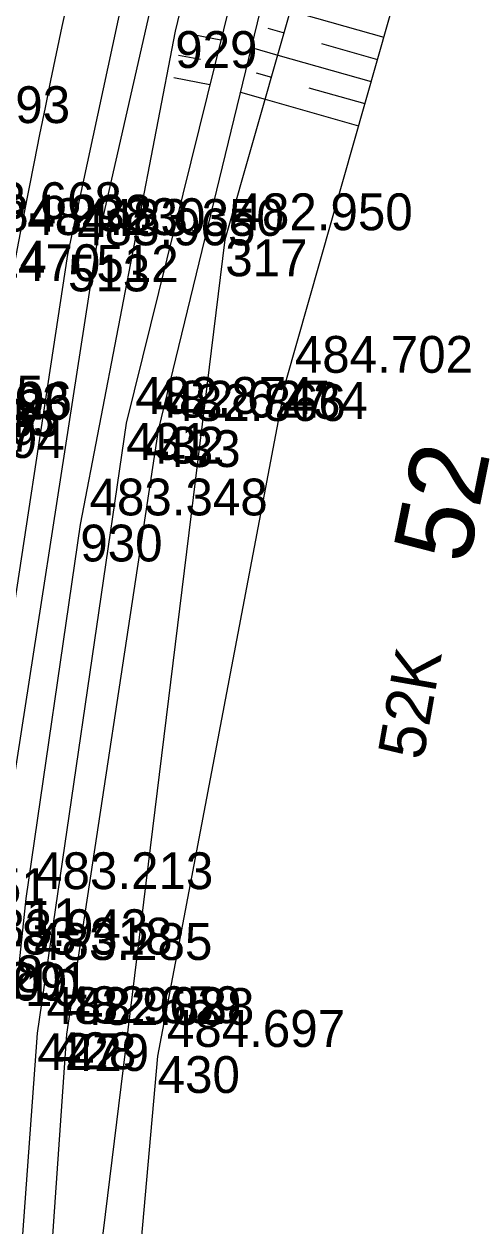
# Model space of a CAD drawing. Extents: x -874038 to -859694, y -1059487 to -1049069.
# Drawn here: x -866873.81 to -866859.07, y -1050811.61 to -1050772.45 of the extents above; entities that cross this region are included whole.
import ezdxf

# ---------------------------------------------------------------- set-up
doc = ezdxf.new("R2010")
doc.units = 0
for name, color, linetype in [('Vrstva 1', 7, 'Continuous'), ('Vrstva 11', 7, 'Continuous'), ('Vrstva 13', 7, 'Continuous'), ('Vrstva 23', 7, 'Continuous'), ('Vrstva 36', 7, 'Continuous'), ('Vrstva 4', 7, 'Continuous'), ('Vrstva 48', 7, 'Continuous'), ('Vrstva 49', 7, 'Continuous'), ('Vrstva 60', 7, 'Continuous'), ('Vrstva 61', 7, 'Continuous')]:
    doc.layers.add(name, color=color, linetype=linetype)

msp = doc.modelspace()

# ---------------------------------------------------------------- linework, layer by layer
at = {"layer": 'Vrstva 1'}
msp.add_arc((-866539.48, -1050843.456), 340.562, 163.73547, 173.43306, dxfattribs=at)
msp.add_spline([(-866866.581, -1050736.738), (-866870.906, -1050747.039), (-866878.845, -1050766.33), (-866887.686, -1050786.453)], degree=3, dxfattribs=at)
at = {"layer": 'Vrstva 13'}
for p, q in [((-866863.928, -1050758.953), (-866870.485, -1050785.449)), ((-866870.485, -1050785.449), (-866873.377, -1050805.329)), ((-866873.377, -1050805.329), (-866874.96, -1050827.043))]:
    msp.add_line(p, q, dxfattribs=at)
for points in [[(-866869.435, -1050785.682), (-866862.985, -1050759.125), (-866861.101, -1050755.887), (-866858.093, -1050745.283), (-866857.657, -1050739.624), (-866853.141, -1050726.153)], [(-866857.44, -1050942.859), (-866864.22, -1050920.397), (-866868.641, -1050901.248), (-866872.488, -1050876.002), (-866874.408, -1050850.682), (-866873.928, -1050827.095), (-866872.413, -1050805.36), (-866869.435, -1050785.682)]]:
    msp.add_lwpolyline(points, dxfattribs=at)
at = {"layer": 'Vrstva 23'}
msp.add_lwpolyline([(-866860.091, -1050744.519), (-866863.217, -1050755.466), (-866865.293, -1050757.745), (-866868.888, -1050772.679), (-866871.977, -1050788.759), (-866873.748, -1050800.936), (-866875.048, -1050813.205), (-866876.041, -1050829.553), (-866876.177, -1050845.923), (-866875.472, -1050862.297), (-866873.902, -1050878.655), (-866871.491, -1050894.865), (-866868.278, -1050910.955), (-866864.193, -1050926.852), (-866859.318, -1050942.487)], dxfattribs=at)
at = {"layer": 'Vrstva 4'}
for p, q in [((-866872.377, -1050779.959), (-866868.991, -1050764.175)), ((-866867.938, -1050764.216), (-866871.451, -1050779.65)), ((-866875.867, -1050802.793), (-866872.377, -1050779.959)), ((-866871.451, -1050779.65), (-866875.077, -1050803.067))]:
    msp.add_line(p, q, dxfattribs=at)
at = {"layer": 'Vrstva 48'}
for p, q in [((-866865.136, -1050772.015), (-866862.101, -1050772.877)), ((-866867.397, -1050772.971), (-866868.644, -1050772.732)), ((-866865.874, -1050772.584), (-866865.341, -1050772.736)), ((-866866.406, -1050773.212), (-866865.547, -1050773.457)), ((-866864.127, -1050773.081), (-866862.306, -1050773.599)), ((-866868.061, -1050773.608), (-866868.785, -1050773.469)), ((-866865.547, -1050773.458), (-866862.511, -1050774.32)), ((-866866.251, -1050774.036), (-866865.752, -1050774.178)), ((-866867.758, -1050774.43), (-866868.927, -1050774.205)), ((-866866.761, -1050774.671), (-866865.957, -1050774.9)), ((-866864.538, -1050774.524), (-866862.716, -1050775.042)), ((-866865.958, -1050774.901), (-866862.921, -1050775.763))]:
    msp.add_line(p, q, dxfattribs=at)
at = {"layer": 'Vrstva 49'}
for points in [[(-866870.679, -1050875.747), (-866872.53, -1050852.558), (-866873.22, -1050828.055), (-866867.257, -1050779.466), (-866860.524, -1050755.809), (-866853.019, -1050732.306), (-866844.747, -1050709.076), (-866836.666, -1050685.758), (-866827.324, -1050663.004), (-866815.747, -1050641.544), (-866813.39, -1050638.57)], [(-866813.39, -1050638.57), (-866814.614, -1050641.108), (-866825.174, -1050662.382), (-866840.16, -1050699.594), (-866853.045, -1050741.012), (-866865.294, -1050784.112), (-866869.459, -1050806.077), (-866871.336, -1050827.203), (-866872.249, -1050850.439), (-866870.679, -1050875.747)]]:
    msp.add_lwpolyline(points, dxfattribs=at)
at = {"layer": 'Vrstva 60'}
for p, q in [((-866868.888, -1050772.679), (-866868.888, -1050772.679)), ((-866867.257, -1050779.466), (-866867.257, -1050779.466)), ((-866872.377, -1050779.959), (-866872.377, -1050779.959)), ((-866871.451, -1050779.65), (-866871.451, -1050779.65)), ((-866865.294, -1050784.112), (-866865.294, -1050784.112)), ((-866870.485, -1050785.449), (-866870.485, -1050785.449)), ((-866869.966, -1050785.569), (-866869.966, -1050785.569)), ((-866869.435, -1050785.682), (-866869.435, -1050785.682)), ((-866871.977, -1050788.759), (-866871.977, -1050788.759)), ((-866873.748, -1050800.936), (-866873.748, -1050800.936)), ((-866873.778, -1050803.244), (-866873.778, -1050803.244)), ((-866873.377, -1050805.329), (-866873.377, -1050805.329)), ((-866872.83, -1050805.302), (-866872.83, -1050805.302)), ((-866872.413, -1050805.36), (-866872.413, -1050805.36)), ((-866869.459, -1050806.077), (-866869.459, -1050806.077))]:
    msp.add_line(p, q, dxfattribs=at)

# ---------------------------------------------------------------- texts
at = {"layer": 'Vrstva 11'}
msp.add_text('52', height=2.5, rotation=78.5692, dxfattribs=at).set_placement((-866859.36, -1050790.088))
at = {"layer": 'Vrstva 36'}
msp.add_text('52K', height=1.4999, rotation=79.9616, dxfattribs=at).set_placement((-866860.824, -1050796.469))
at = {"layer": 'Vrstva 60'}
for s, p in [('929', (-866868.888, -1050773.879)), ('514', (-866875.741, -1050780.709)), ('317', (-866867.257, -1050780.666)), ('470', (-866874.005, -1050780.824)), ('513', (-866872.377, -1050781.159)), ('512', (-866871.451, -1050780.85)), ('434', (-866865.294, -1050785.312)), ('431', (-866870.485, -1050786.649)), ('432', (-866869.966, -1050786.769)), ('433', (-866869.435, -1050786.882)), ('930', (-866871.977, -1050789.959)), ('11', (-866873.748, -1050802.136)), ('508', (-866875.867, -1050803.993)), ('509', (-866875.077, -1050804.267)), ('10', (-866873.778, -1050804.444)), ('427', (-866873.377, -1050806.529)), ('428', (-866872.83, -1050806.502)), ('429', (-866872.413, -1050806.56)), ('430', (-866869.459, -1050807.277))]:
    msp.add_text(s, height=1.2, dxfattribs=at).set_placement(p)
at = {"layer": 'Vrstva 61'}
for s, p in [('484.493', (-866878.108, -1050775.675)), ('483.668', (-866876.424, -1050778.804)), ('484.238', (-866875.441, -1050779.209)), ('482.950', (-866866.957, -1050779.166)), ('484.230', (-866873.705, -1050779.324)), ('483.350', (-866871.151, -1050779.35)), ('483.965', (-866872.077, -1050779.659)), ('484.702', (-866864.994, -1050783.812)), ('483.995', (-866878.97, -1050785.104)), ('483.695', (-866878.97, -1050785.104)), ('483.993', (-866878.129, -1050785.354)), ('483.996', (-866878.048, -1050785.305)), ('483.696', (-866878.048, -1050785.305)), ('482.874', (-866870.185, -1050785.149)), ('482.627', (-866869.666, -1050785.269)), ('482.866', (-866869.135, -1050785.382)), ('484.048', (-866878.625, -1050785.85)), ('484.435', (-866878.421, -1050785.894)), ('483.997', (-866879.228, -1050786.38)), ('483.697', (-866879.228, -1050786.38)), ('483.994', (-866878.287, -1050786.587)), ('483.694', (-866878.287, -1050786.587)), ('483.348', (-866871.677, -1050788.459)), ('483.213', (-866873.448, -1050800.636)), ('484.251', (-866878.805, -1050801.156)), ('483.943', (-866875.567, -1050802.493)), ('483.318', (-866874.777, -1050802.767)), ('483.285', (-866873.478, -1050802.944)), ('484.201', (-866877.506, -1050804.208)), ('482.902', (-866873.077, -1050805.029)), ('482.659', (-866872.53, -1050805.002)), ('482.888', (-866872.113, -1050805.06)), ('484.697', (-866869.159, -1050805.777))]:
    msp.add_text(s, height=1.2, dxfattribs=at).set_placement(p)

doc.saveas('drawing.dxf')
